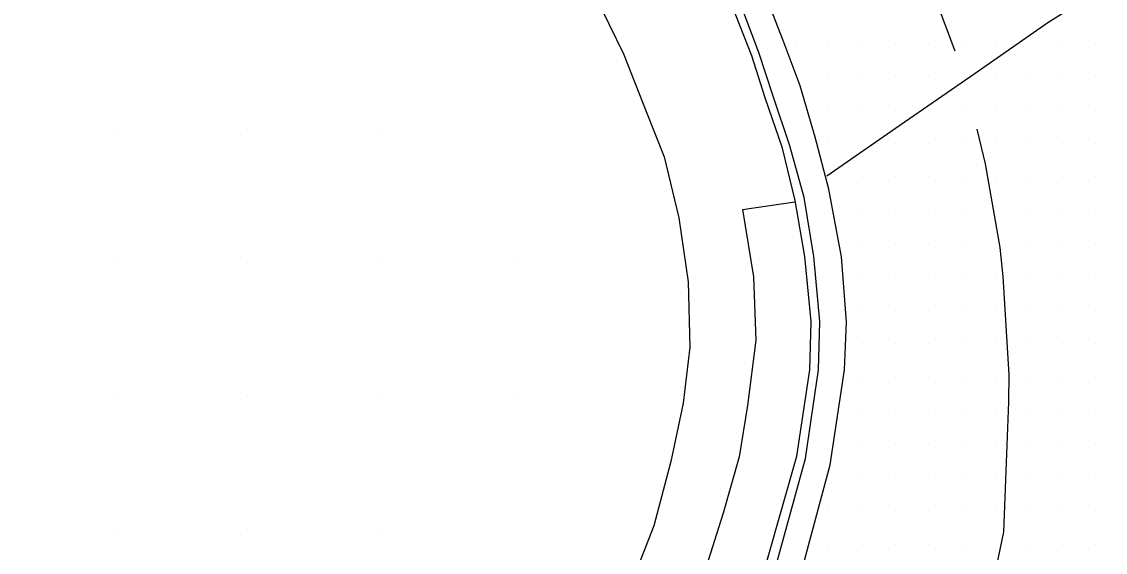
# Model space of a CAD drawing. Extents: x 1762120 to 1766775, y 709485 to 712965.
# Drawn here: x 1766058.3 to 1766139.5, y 709993.1 to 710032.9 of the extents above; entities that cross this region are included whole.
import ezdxf

# ---------------------------------------------------------------- set-up
doc = ezdxf.new("R2010")
doc.units = 0
for name, color, linetype in [('Exist DTM Drainline', 7, 'Continuous'), ('Exist DTM QL2 LIDAR Elevation Point', 7, 'Continuous'), ('Exist DTM Scan Elevation Point', 7, 'Continuous'), ('Exist Roads Curbs', 7, 'Continuous'), ('Exist Roads EOP', 7, 'Continuous'), ('Exist Roads EOT', 7, 'Continuous'), ('PH Exist DTM Breakline', 7, 'Continuous')]:
    doc.layers.add(name, color=color, linetype=linetype)

msp = doc.modelspace()

# ---------------------------------------------------------------- linework, layer by layer
at = {"layer": 'Exist DTM Drainline'}
msp.add_lwpolyline([(1766087.829, 709955.25), (1766093.913, 709961.59), (1766102.691, 709971.151), (1766105.911, 709975.288), (1766109.821, 709980.998), (1766112.681, 709986.522), (1766114.889, 709992.457), (1766117.019, 710000.17), (1766117.987, 710006.806), (1766118.097, 710010.421), (1766117.64, 710015.284), (1766116.91, 710019.715), (1766115.847, 710023.579), (1766114.56, 710027.366), (1766113.53, 710030.57), (1766112.106, 710034.327), (1766110.288, 710037.89), (1766108.331, 710041.386), (1766105.183, 710046.42), (1766102.711, 710049.565), (1766100.855, 710051.555)], dxfattribs=at)
at = {"layer": 'Exist DTM QL2 LIDAR Elevation Point'}
for p, q in [((1766065.251, 710024.835), (1766065.251, 710024.835)), ((1766075.253, 710024.835), (1766075.253, 710024.835)), ((1766085.254, 710024.835), (1766085.254, 710024.835)), ((1766065.251, 710014.834), (1766065.251, 710014.834)), ((1766075.253, 710014.834), (1766075.253, 710014.834)), ((1766085.254, 710014.834), (1766085.254, 710014.834)), ((1766095.255, 710014.834), (1766095.255, 710014.834)), ((1766065.251, 710004.832), (1766065.251, 710004.832)), ((1766075.253, 710004.832), (1766075.253, 710004.832)), ((1766085.254, 710004.832), (1766085.254, 710004.832)), ((1766095.255, 710004.832), (1766095.255, 710004.832)), ((1766065.251, 709994.831), (1766065.251, 709994.831)), ((1766075.253, 709994.831), (1766075.253, 709994.831)), ((1766085.254, 709994.831), (1766085.254, 709994.831))]:
    msp.add_line(p, q, dxfattribs=at)
at = {"layer": 'Exist DTM Scan Elevation Point'}
for p, q in [((1766116.25, 710031.25), (1766116.25, 710031.25)), ((1766118.75, 710031.25), (1766118.75, 710031.25)), ((1766121.25, 710031.25), (1766121.25, 710031.25)), ((1766123.75, 710031.25), (1766123.75, 710031.25)), ((1766126.25, 710031.25), (1766126.25, 710031.25)), ((1766128.75, 710031.25), (1766128.75, 710031.25)), ((1766131.25, 710031.25), (1766131.25, 710031.25)), ((1766136.25, 710031.25), (1766136.25, 710031.25)), ((1766138.75, 710031.25), (1766138.75, 710031.25)), ((1766118.75, 710028.75), (1766118.75, 710028.75)), ((1766121.25, 710028.75), (1766121.25, 710028.75)), ((1766123.75, 710028.75), (1766123.75, 710028.75)), ((1766126.25, 710028.75), (1766126.25, 710028.75)), ((1766131.25, 710028.75), (1766131.25, 710028.75)), ((1766133.75, 710028.75), (1766133.75, 710028.75)), ((1766136.25, 710028.75), (1766136.25, 710028.75)), ((1766138.75, 710028.75), (1766138.75, 710028.75)), ((1766118.75, 710026.25), (1766118.75, 710026.25)), ((1766121.25, 710026.25), (1766121.25, 710026.25)), ((1766123.75, 710026.25), (1766123.75, 710026.25)), ((1766128.75, 710026.25), (1766128.75, 710026.25)), ((1766131.25, 710026.25), (1766131.25, 710026.25)), ((1766133.75, 710026.25), (1766133.75, 710026.25)), ((1766136.25, 710026.25), (1766136.25, 710026.25)), ((1766138.75, 710026.25), (1766138.75, 710026.25)), ((1766118.75, 710023.75), (1766118.75, 710023.75)), ((1766123.75, 710023.75), (1766123.75, 710023.75)), ((1766126.25, 710023.75), (1766126.25, 710023.75)), ((1766128.75, 710023.75), (1766128.75, 710023.75)), ((1766131.25, 710023.75), (1766131.25, 710023.75)), ((1766133.75, 710023.75), (1766133.75, 710023.75)), ((1766136.25, 710023.75), (1766136.25, 710023.75)), ((1766138.75, 710023.75), (1766138.75, 710023.75)), ((1766121.25, 710021.25), (1766121.25, 710021.25)), ((1766123.75, 710021.25), (1766123.75, 710021.25)), ((1766126.25, 710021.25), (1766126.25, 710021.25)), ((1766128.75, 710021.25), (1766128.75, 710021.25)), ((1766131.25, 710021.25), (1766131.25, 710021.25)), ((1766133.75, 710021.25), (1766133.75, 710021.25)), ((1766136.25, 710021.25), (1766136.25, 710021.25)), ((1766138.75, 710021.25), (1766138.75, 710021.25)), ((1766121.25, 710018.75), (1766121.25, 710018.75)), ((1766123.75, 710018.75), (1766123.75, 710018.75)), ((1766126.25, 710018.75), (1766126.25, 710018.75)), ((1766128.75, 710018.75), (1766128.75, 710018.75)), ((1766133.75, 710018.75), (1766133.75, 710018.75)), ((1766136.25, 710018.75), (1766136.25, 710018.75)), ((1766138.75, 710018.75), (1766138.75, 710018.75)), ((1766121.25, 710016.25), (1766121.25, 710016.25)), ((1766123.75, 710016.25), (1766123.75, 710016.25)), ((1766126.25, 710016.25), (1766126.25, 710016.25)), ((1766128.75, 710016.25), (1766128.75, 710016.25)), ((1766133.75, 710016.25), (1766133.75, 710016.25)), ((1766136.25, 710016.25), (1766136.25, 710016.25)), ((1766138.75, 710016.25), (1766138.75, 710016.25)), ((1766121.25, 710013.75), (1766121.25, 710013.75)), ((1766123.75, 710013.75), (1766123.75, 710013.75)), ((1766126.25, 710013.75), (1766126.25, 710013.75)), ((1766128.75, 710013.75), (1766128.75, 710013.75)), ((1766131.25, 710013.75), (1766131.25, 710013.75)), ((1766133.75, 710013.75), (1766133.75, 710013.75)), ((1766136.25, 710013.75), (1766136.25, 710013.75)), ((1766138.75, 710013.75), (1766138.75, 710013.75)), ((1766121.25, 710011.25), (1766121.25, 710011.25)), ((1766123.75, 710011.25), (1766123.75, 710011.25)), ((1766126.25, 710011.25), (1766126.25, 710011.25)), ((1766128.75, 710011.25), (1766128.75, 710011.25)), ((1766131.25, 710011.25), (1766131.25, 710011.25)), ((1766133.75, 710011.25), (1766133.75, 710011.25)), ((1766136.25, 710011.25), (1766136.25, 710011.25)), ((1766138.75, 710011.25), (1766138.75, 710011.25)), ((1766121.25, 710008.75), (1766121.25, 710008.75)), ((1766123.75, 710008.75), (1766123.75, 710008.75)), ((1766126.25, 710008.75), (1766126.25, 710008.75)), ((1766128.75, 710008.75), (1766128.75, 710008.75)), ((1766131.25, 710008.75), (1766131.25, 710008.75)), ((1766133.75, 710008.75), (1766133.75, 710008.75)), ((1766136.25, 710008.75), (1766136.25, 710008.75)), ((1766138.75, 710008.75), (1766138.75, 710008.75)), ((1766121.25, 710006.25), (1766121.25, 710006.25)), ((1766123.75, 710006.25), (1766123.75, 710006.25)), ((1766126.25, 710006.25), (1766126.25, 710006.25)), ((1766128.75, 710006.25), (1766128.75, 710006.25)), ((1766131.25, 710006.25), (1766131.25, 710006.25)), ((1766133.75, 710006.25), (1766133.75, 710006.25)), ((1766136.25, 710006.25), (1766136.25, 710006.25)), ((1766138.75, 710006.25), (1766138.75, 710006.25)), ((1766121.25, 710003.75), (1766121.25, 710003.75)), ((1766123.75, 710003.75), (1766123.75, 710003.75)), ((1766126.25, 710003.75), (1766126.25, 710003.75)), ((1766128.75, 710003.75), (1766128.75, 710003.75)), ((1766131.25, 710003.75), (1766131.25, 710003.75)), ((1766133.75, 710003.75), (1766133.75, 710003.75)), ((1766136.25, 710003.75), (1766136.25, 710003.75)), ((1766138.75, 710003.75), (1766138.75, 710003.75)), ((1766121.25, 710001.25), (1766121.25, 710001.25)), ((1766123.75, 710001.25), (1766123.75, 710001.25)), ((1766126.25, 710001.25), (1766126.25, 710001.25)), ((1766128.75, 710001.25), (1766128.75, 710001.25)), ((1766131.25, 710001.25), (1766131.25, 710001.25)), ((1766133.75, 710001.25), (1766133.75, 710001.25)), ((1766136.25, 710001.25), (1766136.25, 710001.25)), ((1766138.75, 710001.25), (1766138.75, 710001.25)), ((1766121.25, 709998.75), (1766121.25, 709998.75)), ((1766123.75, 709998.75), (1766123.75, 709998.75)), ((1766126.25, 709998.75), (1766126.25, 709998.75)), ((1766128.75, 709998.75), (1766128.75, 709998.75)), ((1766131.25, 709998.75), (1766131.25, 709998.75)), ((1766133.75, 709998.75), (1766133.75, 709998.75)), ((1766136.25, 709998.75), (1766136.25, 709998.75)), ((1766138.75, 709998.75), (1766138.75, 709998.75)), ((1766118.75, 709996.25), (1766118.75, 709996.25)), ((1766121.25, 709996.25), (1766121.25, 709996.25)), ((1766123.75, 709996.25), (1766123.75, 709996.25)), ((1766126.25, 709996.25), (1766126.25, 709996.25)), ((1766128.75, 709996.25), (1766128.75, 709996.25)), ((1766131.25, 709996.25), (1766131.25, 709996.25)), ((1766133.75, 709996.25), (1766133.75, 709996.25)), ((1766136.25, 709996.25), (1766136.25, 709996.25)), ((1766138.75, 709996.25), (1766138.75, 709996.25)), ((1766118.75, 709993.75), (1766118.75, 709993.75)), ((1766121.25, 709993.75), (1766121.25, 709993.75)), ((1766123.75, 709993.75), (1766123.75, 709993.75)), ((1766126.25, 709993.75), (1766126.25, 709993.75)), ((1766128.75, 709993.75), (1766128.75, 709993.75)), ((1766133.75, 709993.75), (1766133.75, 709993.75)), ((1766136.25, 709993.75), (1766136.25, 709993.75)), ((1766138.75, 709993.75), (1766138.75, 709993.75))]:
    msp.add_line(p, q, dxfattribs=at)
at = {"layer": 'Exist Roads Curbs'}
msp.add_lwpolyline([(1766087.348, 709955.685), (1766093.471, 709961.99), (1766102.209, 709971.587), (1766105.466, 709975.69), (1766109.264, 709981.325), (1766112.083, 709986.873), (1766114.163, 709992.641), (1766116.371, 710000.333), (1766117.333, 710006.805), (1766117.434, 710010.421), (1766116.977, 710015.283), (1766116.237, 710019.487), (1766115.296, 710023.392), (1766113.997, 710027.175), (1766112.996, 710030.307), (1766111.539, 710034.046), (1766109.729, 710037.613), (1766107.768, 710041.106), (1766104.696, 710046.022), (1766102.237, 710049.177), (1766100.388, 710051.173)], dxfattribs=at)
at = {"layer": 'Exist Roads EOP'}
msp.add_lwpolyline([(1766089.315, 709953.874), (1766095.415, 709960.202), (1766104.121, 709969.829), (1766107.395, 709973.916), (1766111.422, 709980.046), (1766114.365, 709985.52), (1766116.787, 709991.972), (1766118.863, 709999.699), (1766119.938, 710006.794), (1766120.082, 710010.409), (1766119.707, 710015.271), (1766118.756, 710020.343), (1766117.751, 710024.226), (1766116.627, 710028.069), (1766115.351, 710031.461), (1766113.897, 710035.203), (1766112.06, 710038.757), (1766110.102, 710042.252), (1766106.611, 710047.572), (1766104.162, 710050.735), (1766102.333, 710052.747)], dxfattribs=at)
at = {"layer": 'Exist Roads EOT'}
for points in [[(1766107.229, 710064.744), (1766109.312, 710062.688), (1766111.553, 710060.236), (1766113.791, 710057.48), (1766116.735, 710053.467), (1766120.29, 710047.911), (1766121.621, 710045.615), (1766123.784, 710041.571), (1766125.607, 710037.546), (1766126.726, 710034.633), (1766128.2, 710030.682)], [(1766118.604, 710021.341), (1766124.075, 710025.117), (1766129.713, 710029.024), (1766135.165, 710032.8), (1766139.462, 710035.529)], [(1766129.838, 710024.826), (1766130.469, 710022.235), (1766131.575, 710015.961), (1766131.785, 710013.791), (1766132.23, 710006.438), (1766132.206, 710004.416), (1766131.845, 709994.683), (1766129.782, 709984.831), (1766129.024, 709982.808), (1766125.824, 709975.943), (1766124.754, 709974.45), (1766122.02, 709971.07), (1766115.876, 709964.51), (1766096.617, 709943.658)]]:
    msp.add_lwpolyline(points, dxfattribs=at)
at = {"layer": 'PH Exist DTM Breakline'}
for p, q in [((1766112.292, 710018.816), (1766116.214, 710019.394)), ((1766107.532, 710018.178), (1766108.244, 710013.39))]:
    msp.add_line(p, q, dxfattribs=at)
for points in [[(1766101.255, 710034.879), (1766103.399, 710030.462), (1766105.148, 710026.016), (1766106.447, 710022.746), (1766107.532, 710018.178)], [(1766112.292, 710018.816), (1766113.127, 710013.775), (1766113.31, 710009.033), (1766112.666, 710004.133), (1766112.04, 710000.294), (1766110.86, 709996.081), (1766109.408, 709991.516), (1766107.604, 709987.203), (1766105.498, 709983.432), (1766103.346, 709980.353), (1766102.274, 709978.949)], [(1766108.244, 710013.39), (1766108.352, 710008.496), (1766107.857, 710004.309), (1766106.93, 709999.932), (1766105.652, 709995.133), (1766104.057, 709991.022), (1766102.153, 709986.854), (1766100.234, 709983.563), (1766097.866, 709980.667), (1766095.983, 709978.535), (1766092.561, 709974.361), (1766088.765, 709970.25), (1766082.484, 709963.654), (1766071.753, 709952.244), (1766054.607, 709934.52)]]:
    msp.add_lwpolyline(points, dxfattribs=at)

doc.saveas('drawing.dxf')
